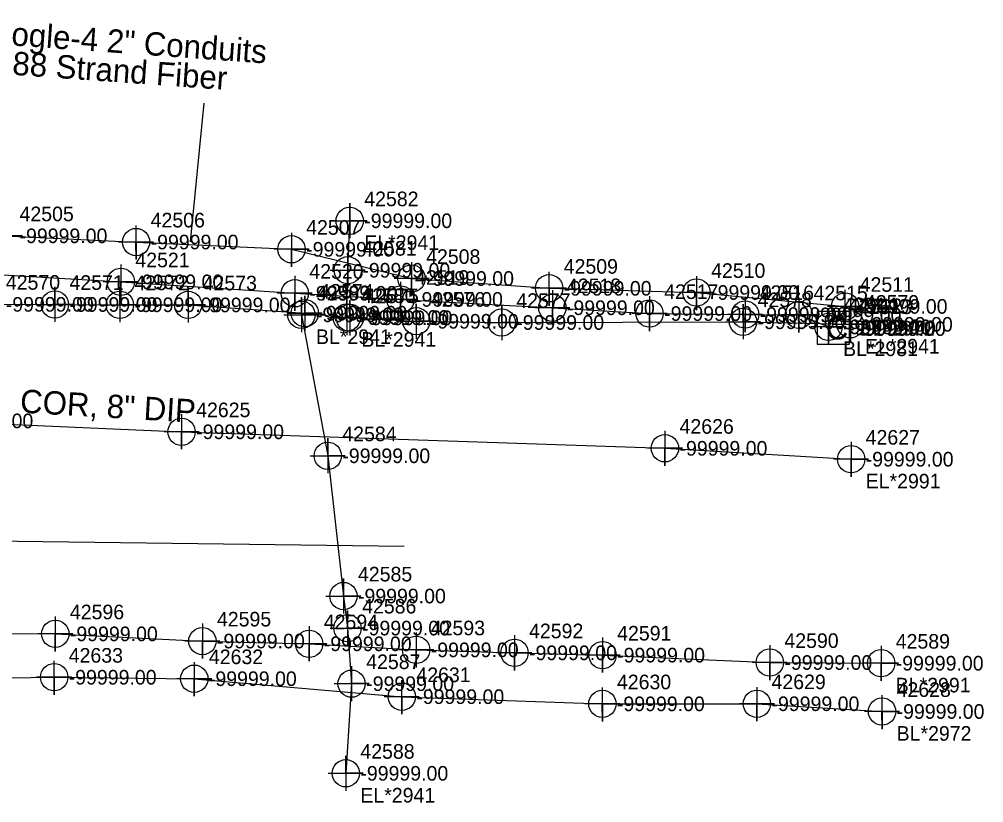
# Model space of a CAD drawing. Extents: x 2083698 to 2094313, y 743246 to 752873.
# Drawn here: x 2094147.5 to 2094312.8, y 746578 to 746712.2 of the extents above; entities that cross this region are included whole.
import ezdxf

# ---------------------------------------------------------------- set-up
doc = ezdxf.new("R2010")
doc.units = 0
for name, color, linetype in [('COGO Default Chain', 7, 'Continuous'), ('COGO Default Curve', 7, 'Continuous'), ('COGO Default Point Number', 7, 'Continuous'), ('Default Symbol CELL', 7, 'Continuous'), ('Default Symbol Cogo Number', 7, 'Continuous'), ('Exist Property Corner CELL', 7, 'Continuous'), ('Exist Property Line', 7, 'Continuous'), ('Exist Property Line Leader', 7, 'Continuous'), ('Exist Right of Way Easement Line', 7, 'Continuous'), ('Exist Right of Way Line', 7, 'Continuous'), ('Exist Right of Way Line Leader', 7, 'Continuous'), ('Exist Right of Way Line Text', 7, 'Continuous'), ('Exist Right of Way Width CELL', 7, 'Continuous'), ('Exist Utilities Gas UG Line SUE LOS B', 7, 'Continuous'), ('Exist Utilities Power Joint Use Telephone Cogo Elevation', 7, 'Continuous'), ('Exist Utilities Power Joint Use Telephone Cogo Number', 7, 'Continuous'), ('Exist Utilities Telephone UG Cable SUE LOS C', 7, 'Continuous'), ('Exist Utilities Telephone UG Conduit SUE LOS B', 7, 'Continuous'), ('Exist Utilities Telephone UG Conduit SUE LOS B Leader', 7, 'Continuous'), ('Exist Utilities Telephone UG Conduit SUE LOS B Text', 7, 'Continuous'), ('Exist Utilities TV Pedestal CELL', 7, 'Continuous'), ('Exist Utilities TV Pedestal Cogo Elevation', 7, 'Continuous'), ('Exist Utilities TV Pedestal Cogo Number', 7, 'Continuous'), ('Exist Utilities TV UG Cable SUE LOS B', 7, 'Continuous'), ('Exist Utilities Water UG Line SUE LOS B', 7, 'Continuous'), ('Exist Utilities Water UG Line SUE LOS B Text', 7, 'Continuous'), ('Old_Level_20', 7, 'Continuous'), ('Scratch_Level_2', 7, 'Continuous'), ('Scratch_Level_3', 7, 'Continuous')]:
    doc.layers.add(name, color=color, linetype=linetype)

msp = doc.modelspace()

# ---------------------------------------------------------------- linework, layer by layer
at = {"layer": 'COGO Default Curve'}
for points in [[(2094201.17, 746677.69), (2094207.17, 746677.69), (2094204.17, 746677.69), (2094204.17, 746680.69), (2094204.17, 746674.69)], [(2094200.84, 746669.21), (2094206.84, 746669.21), (2094203.84, 746669.21), (2094203.84, 746672.21), (2094203.84, 746666.21)], [(2094150.65, 746663.35), (2094156.65, 746663.35), (2094153.65, 746663.35), (2094153.65, 746666.35), (2094153.65, 746660.35)], [(2094161.79, 746663.3), (2094167.79, 746663.3), (2094164.79, 746663.3), (2094164.79, 746666.3), (2094164.79, 746660.3)], [(2094173.47, 746663.27), (2094179.47, 746663.27), (2094176.47, 746663.27), (2094176.47, 746666.27), (2094176.47, 746660.27)], [(2094192.89, 746661.58), (2094198.89, 746661.58), (2094195.89, 746661.58), (2094195.89, 746664.58), (2094195.89, 746658.58)], [(2094193.47, 746661.85), (2094199.47, 746661.85), (2094196.47, 746661.85), (2094196.47, 746664.85), (2094196.47, 746658.85)], [(2094200.66, 746661.11), (2094206.66, 746661.11), (2094203.66, 746661.11), (2094203.66, 746664.11), (2094203.66, 746658.11)], [(2094201.22, 746661.06), (2094207.22, 746661.06), (2094204.22, 746661.06), (2094204.22, 746664.06), (2094204.22, 746658.06)], [(2094212.59, 746660.47), (2094218.59, 746660.47), (2094215.59, 746660.47), (2094215.59, 746663.47), (2094215.59, 746657.47)], [(2094268.58, 746660.39), (2094274.58, 746660.39), (2094271.58, 746660.39), (2094271.58, 746663.39), (2094271.58, 746657.39)], [(2094227.22, 746660.26), (2094233.22, 746660.26), (2094230.22, 746660.26), (2094230.22, 746663.26), (2094230.22, 746657.26)], [(2094286.97, 746659.95), (2094292.97, 746659.95), (2094289.97, 746659.95), (2094289.97, 746662.95), (2094289.97, 746656.95)], [(2094197.41, 746637.43), (2094203.41, 746637.43), (2094200.41, 746637.43), (2094200.41, 746640.43), (2094200.41, 746634.43)], [(2094200.09, 746613.4), (2094206.09, 746613.4), (2094203.09, 746613.4), (2094203.09, 746616.4), (2094203.09, 746610.4)], [(2094200.8, 746607.91), (2094206.8, 746607.91), (2094203.8, 746607.91), (2094203.8, 746610.91), (2094203.8, 746604.91)], [(2094201.5, 746598.39), (2094207.5, 746598.39), (2094204.5, 746598.39), (2094204.5, 746601.39), (2094204.5, 746595.39)], [(2094200.5, 746583.03), (2094206.5, 746583.03), (2094203.5, 746583.03), (2094203.5, 746586.03), (2094203.5, 746580.03)]]:
    msp.add_lwpolyline(points, dxfattribs=at)
for centre in [(2094204.17, 746677.69), (2094203.84, 746669.21), (2094153.65, 746663.35), (2094164.79, 746663.3), (2094176.47, 746663.27), (2094195.89, 746661.58), (2094196.47, 746661.85), (2094203.66, 746661.11), (2094204.22, 746661.06), (2094215.59, 746660.47), (2094230.22, 746660.26), (2094271.58, 746660.39), (2094289.97, 746659.95), (2094200.41, 746637.43), (2094203.09, 746613.4), (2094203.8, 746607.91), (2094204.5, 746598.39), (2094203.5, 746583.03)]:
    msp.add_circle(centre, 2.34, dxfattribs=at)
at = {"layer": 'COGO Default Point Number'}
for points in [[(2094175.36, 746644.54), (2094175.36, 746638.54), (2094175.36, 746641.54), (2094178.36, 746641.54), (2094172.36, 746641.54)], [(2094258.2, 746641.71), (2094258.2, 746635.71), (2094258.2, 746638.71), (2094261.2, 746638.71), (2094255.2, 746638.71)], [(2094290.1, 746639.84), (2094290.1, 746633.84), (2094290.1, 746636.84), (2094293.1, 746636.84), (2094287.1, 746636.84)], [(2094153.72, 746609.92), (2094153.72, 746603.92), (2094153.72, 746606.92), (2094156.72, 746606.92), (2094150.72, 746606.92)], [(2094178.92, 746608.69), (2094178.92, 746602.69), (2094178.92, 746605.69), (2094181.92, 746605.69), (2094175.92, 746605.69)], [(2094197.23, 746608.22), (2094197.23, 746602.22), (2094197.23, 746605.22), (2094200.23, 746605.22), (2094194.23, 746605.22)], [(2094215.57, 746607.18), (2094215.57, 746601.18), (2094215.57, 746604.18), (2094218.57, 746604.18), (2094212.57, 746604.18)], [(2094232.41, 746606.67), (2094232.41, 746600.67), (2094232.41, 746603.67), (2094235.41, 746603.67), (2094229.41, 746603.67)], [(2094247.51, 746606.28), (2094247.51, 746600.28), (2094247.51, 746603.28), (2094250.51, 746603.28), (2094244.51, 746603.28)], [(2094276.17, 746605.01), (2094276.17, 746599.01), (2094276.17, 746602.01), (2094279.17, 746602.01), (2094273.17, 746602.01)], [(2094295.25, 746604.89), (2094295.25, 746598.89), (2094295.25, 746601.89), (2094298.25, 746601.89), (2094292.25, 746601.89)]]:
    msp.add_lwpolyline(points, dxfattribs=at)
for centre in [(2094175.36, 746641.54), (2094258.2, 746638.71), (2094290.1, 746636.84), (2094153.72, 746606.92), (2094178.92, 746605.69), (2094197.23, 746605.22), (2094215.57, 746604.18), (2094232.41, 746603.67), (2094247.51, 746603.28), (2094276.17, 746602.01), (2094295.25, 746601.89)]:
    msp.add_circle(centre, 2.34, dxfattribs=at)
at = {"layer": 'Exist Property Line Leader'}
for points in [[(2094164.94, 746670.22), (2094164.94, 746664.22), (2094164.94, 746667.22), (2094167.94, 746667.22), (2094161.94, 746667.22)], [(2094194.76, 746668.26), (2094194.76, 746662.26), (2094194.76, 746665.26), (2094197.76, 746665.26), (2094191.76, 746665.26)], [(2094212.87, 746667.22), (2094212.87, 746661.22), (2094212.87, 746664.22), (2094215.87, 746664.22), (2094209.87, 746664.22)], [(2094238.9, 746665.79), (2094238.9, 746659.79), (2094238.9, 746662.79), (2094241.9, 746662.79), (2094235.9, 746662.79)], [(2094255.57, 746664.79), (2094255.57, 746658.79), (2094255.57, 746661.79), (2094258.57, 746661.79), (2094252.57, 746661.79)], [(2094271.94, 746664.62), (2094271.94, 746658.62), (2094271.94, 746661.62), (2094274.94, 746661.62), (2094268.94, 746661.62)], [(2094281.16, 746664.56), (2094281.16, 746658.56), (2094281.16, 746661.56), (2094284.16, 746661.56), (2094278.16, 746661.56)], [(2094286.23, 746662.51), (2094286.23, 746656.51), (2094286.23, 746659.51), (2094289.23, 746659.51), (2094283.23, 746659.51)]]:
    msp.add_lwpolyline(points, dxfattribs=at)
for centre in [(2094164.94, 746667.22), (2094194.76, 746665.26), (2094212.87, 746664.22), (2094238.9, 746662.79), (2094255.57, 746661.79), (2094271.94, 746661.62), (2094281.16, 746661.56), (2094286.23, 746659.51)]:
    msp.add_circle(centre, 2.34, dxfattribs=at)
at = {"layer": 'Exist Right of Way Line Text'}
for points in [[(2094145.05, 746677.93), (2094145.09, 746672.11), (2094145.07, 746675.11), (2094148.09, 746675.11), (2094142.09, 746675.11)], [(2094167.52, 746676.87), (2094167.56, 746671.05), (2094167.54, 746674.05), (2094170.56, 746674.05), (2094164.56, 746674.05)], [(2094194.18, 746675.61), (2094194.21, 746669.8), (2094194.2, 746672.8), (2094197.21, 746672.8), (2094191.21, 746672.8)], [(2094214.74, 746670.61), (2094214.77, 746664.8), (2094214.76, 746667.8), (2094217.77, 746667.8), (2094211.77, 746667.8)], [(2094238.32, 746668.94), (2094238.35, 746663.12), (2094238.33, 746666.12), (2094241.35, 746666.12), (2094235.35, 746666.12)], [(2094263.58, 746668.21), (2094263.61, 746662.4), (2094263.59, 746665.4), (2094266.61, 746665.4), (2094260.61, 746665.4)], [(2094289.04, 746665.83), (2094289.07, 746660.02), (2094289.05, 746663.02), (2094292.07, 746663.02), (2094286.07, 746663.02)], [(2094153.49, 746602.3), (2094153.52, 746596.49), (2094153.5, 746599.49), (2094156.52, 746599.49), (2094150.52, 746599.49)], [(2094177.5, 746602.06), (2094177.54, 746596.24), (2094177.52, 746599.24), (2094180.54, 746599.24), (2094174.54, 746599.24)], [(2094213.07, 746598.98), (2094213.1, 746593.16), (2094213.09, 746596.16), (2094216.1, 746596.16), (2094210.1, 746596.16)], [(2094247.43, 746597.75), (2094247.47, 746591.93), (2094247.45, 746594.93), (2094250.47, 746594.93), (2094244.47, 746594.93)], [(2094273.93, 746597.77), (2094273.96, 746591.95), (2094273.94, 746594.95), (2094276.96, 746594.95), (2094270.96, 746594.95)], [(2094295.37, 746596.44), (2094295.4, 746590.62), (2094295.38, 746593.62), (2094298.4, 746593.62), (2094292.4, 746593.62)]]:
    msp.add_lwpolyline(points, dxfattribs=at)
for centre in [(2094167.56, 746674.05), (2094194.21, 746672.8), (2094214.77, 746667.8), (2094238.35, 746666.12), (2094263.61, 746665.4), (2094289.07, 746663.02), (2094153.52, 746599.49), (2094177.54, 746599.24), (2094213.1, 746596.16), (2094247.47, 746594.93), (2094273.96, 746594.95), (2094295.4, 746593.62)]:
    msp.add_circle(centre, 2.34, dxfattribs=at)
at = {"layer": 'Exist Utilities Gas UG Line SUE LOS B'}
for points in [[(2094203.66, 746661.11), (2094203.84, 746669.21), (2094204.17, 746677.69)], [(2094142.74, 746663.38), (2094153.65, 746663.35), (2094164.79, 746663.3), (2094176.47, 746663.27), (2094196.47, 746661.85), (2094204.22, 746661.06), (2094215.59, 746660.47), (2094230.22, 746660.26), (2094271.58, 746660.39), (2094289.97, 746659.95)], [(2094195.89, 746661.58), (2094200.41, 746637.43), (2094203.09, 746613.4), (2094203.8, 746607.91), (2094204.5, 746598.39), (2094203.5, 746583.03)]]:
    msp.add_lwpolyline(points, dxfattribs=at)
at = {"layer": 'Exist Utilities Telephone UG Cable SUE LOS C'}
msp.add_lwpolyline([(2093736.03, 746600.18), (2093802.28, 746627.28), (2094213.49, 746621.96)], dxfattribs=at)
at = {"layer": 'Exist Utilities Telephone UG Conduit SUE LOS B'}
for points in [[(2093976.6, 746681.25), (2094004.61, 746680.93), (2094034.09, 746680.37), (2094059.48, 746679.18), (2094091.85, 746677.76), (2094118.55, 746676.69), (2094145.09, 746675.11), (2094167.56, 746674.05), (2094194.21, 746672.8), (2094214.77, 746667.8), (2094238.35, 746666.12), (2094263.61, 746665.4), (2094289.07, 746663.02)], [(2093903.47, 746599.34), (2093929.44, 746600.55), (2093956.18, 746600.88), (2093980.75, 746601), (2094008.07, 746600.83), (2094036.2, 746600.9), (2094051.5, 746600.56), (2094077.41, 746599.54), (2094100.63, 746598.56), (2094125.62, 746599.13), (2094153.52, 746599.49), (2094177.54, 746599.24), (2094213.1, 746596.16), (2094247.47, 746594.93), (2094273.96, 746594.95), (2094295.4, 746593.62)]]:
    msp.add_lwpolyline(points, dxfattribs=at)
at = {"layer": 'Exist Utilities Telephone UG Conduit SUE LOS B Leader'}
msp.add_line((2094176.91, 746674.1), (2094179.23, 746697.84), dxfattribs=at)
at = {"layer": 'Exist Utilities TV Pedestal CELL'}
msp.add_line((2094287.06, 746659.35), (2094287.06, 746659.35), dxfattribs=at)
msp.add_lwpolyline([(2094284.29, 746656.57), (2094289.84, 746656.57), (2094289.84, 746662.12), (2094284.29, 746662.12), (2094284.29, 746656.57)], dxfattribs=at)
at = {"layer": 'Exist Utilities TV UG Cable SUE LOS B'}
msp.add_lwpolyline([(2094096.41, 746670.67), (2094100.31, 746671.27), (2094117.94, 746670.01), (2094164.94, 746667.22), (2094194.76, 746665.26), (2094212.87, 746664.22), (2094238.9, 746662.79), (2094255.57, 746661.79), (2094271.94, 746661.62), (2094281.16, 746661.56), (2094286.23, 746659.51)], dxfattribs=at)
at = {"layer": 'Exist Utilities Water UG Line SUE LOS B'}
for points in [[(2093919.67, 746653.75), (2093955.84, 746652.1), (2094011.79, 746650.49), (2094040.66, 746648.95), (2094066.9, 746647.41), (2094120.54, 746644.28), (2094132.39, 746643.4), (2094175.36, 746641.54), (2094258.2, 746638.71), (2094290.1, 746636.84)], [(2093832.86, 746608.17), (2093841.61, 746608.4), (2093867.94, 746608.07), (2093891.17, 746607.66), (2093916.3, 746608.1), (2093952.92, 746607.51), (2093982.05, 746607.49), (2094013.06, 746607.7), (2094037.08, 746607.49), (2094054.08, 746607.39), (2094077.8, 746607.26), (2094125.32, 746607.01), (2094153.72, 746606.92), (2094178.92, 746605.69), (2094197.23, 746605.22), (2094215.57, 746604.18), (2094232.41, 746603.67), (2094247.51, 746603.28), (2094276.17, 746602.01), (2094295.25, 746601.89)]]:
    msp.add_lwpolyline(points, dxfattribs=at)

# ---------------------------------------------------------------- texts
at = {"layer": 'COGO Default Chain'}
for p in [(2094206.67, 746676.44), (2094206.34, 746667.96), (2094145.24, 746662.12), (2094156.15, 746662.1), (2094167.29, 746662.05), (2094178.97, 746662.02), (2094198.39, 746660.33), (2094198.97, 746660.6), (2094206.16, 746659.86), (2094206.72, 746659.81), (2094218.09, 746659.22), (2094274.08, 746659.14), (2094232.72, 746659.01), (2094292.47, 746658.7), (2094202.91, 746636.18), (2094205.59, 746612.15), (2094206.3, 746606.66), (2094207, 746597.14), (2094206, 746581.78)]:
    msp.add_text('-99999.00', height=2.5, dxfattribs=at).set_placement(p)
at = {"layer": 'Default Symbol CELL'}
for s, p in [('42521', (2094167.44, 746669.72)), ('42520', (2094197.26, 746667.76)), ('42519', (2094215.37, 746666.72)), ('42518', (2094241.4, 746665.29)), ('42517', (2094258.07, 746664.29)), ('42516', (2094274.44, 746664.12)), ('42515', (2094283.66, 746664.06)), ('42514', (2094288.73, 746662.01))]:
    msp.add_text(s, height=2.5, dxfattribs=at).set_placement(p)
at = {"layer": 'Default Symbol Cogo Number'}
for p in [(2094167.44, 746665.97), (2094197.26, 746664.01), (2094215.37, 746662.97), (2094241.4, 746661.54), (2094258.07, 746660.54), (2094274.44, 746660.37), (2094283.66, 746660.31), (2094288.73, 746658.26)]:
    msp.add_text('-99999.00', height=2.5, dxfattribs=at).set_placement(p)
at = {"layer": 'Exist Property Corner CELL'}
msp.add_text('BL*2981', height=2.5, dxfattribs=at).set_placement((2094288.73, 746654.51))
at = {"layer": 'Exist Property Line'}
for p in [(2094134.89, 746642.15), (2094177.86, 746640.29), (2094260.7, 746637.46), (2094292.6, 746635.59), (2094156.22, 746605.67), (2094181.42, 746604.44), (2094199.73, 746603.97), (2094218.07, 746602.93), (2094234.91, 746602.42), (2094250.01, 746602.03), (2094278.67, 746600.76), (2094297.75, 746600.64)]:
    msp.add_text('-99999.00', height=2.5, dxfattribs=at).set_placement(p)
at = {"layer": 'Exist Right of Way Easement Line'}
for s, p in [('EL*2941', (2094206.67, 746672.69)), ('BL*2941', (2094198.39, 746656.58)), ('BL*2941', (2094206.16, 746656.11)), ('EL*2941', (2094292.47, 746654.95)), ('EL*2941', (2094206, 746578.03))]:
    msp.add_text(s, height=2.5, dxfattribs=at).set_placement(p)
at = {"layer": 'Exist Right of Way Line'}
for s, p in [('42625', (2094177.86, 746644.04)), ('42626', (2094260.7, 746641.21)), ('42627', (2094292.6, 746639.34)), ('42596', (2094156.22, 746609.42)), ('42595', (2094181.42, 746608.19)), ('42594', (2094199.73, 746607.72)), ('42593', (2094218.07, 746606.68)), ('42592', (2094234.91, 746606.17)), ('42591', (2094250.01, 746605.78)), ('42590', (2094278.67, 746604.51)), ('42589', (2094297.75, 746604.39))]:
    msp.add_text(s, height=2.5, dxfattribs=at).set_placement(p)
at = {"layer": 'Exist Right of Way Line Leader'}
for s, p in [('42505', (2094147.59, 746677.61)), ('42506', (2094170.06, 746676.55)), ('42507', (2094196.71, 746675.3)), ('42508', (2094217.27, 746670.3)), ('42509', (2094240.85, 746668.62)), ('42510', (2094266.11, 746667.9)), ('42511', (2094291.57, 746665.52)), ('42633', (2094156.02, 746601.99)), ('42632', (2094180.04, 746601.74)), ('42631', (2094215.6, 746598.66)), ('42630', (2094249.97, 746597.43)), ('42629', (2094276.46, 746597.45)), ('42628', (2094297.9, 746596.12))]:
    msp.add_text(s, height=2.5, dxfattribs=at).set_placement(p)
at = {"layer": 'Exist Right of Way Width CELL'}
for s, p in [('EL*2991', (2094292.6, 746631.84)), ('BL*2991', (2094297.75, 746596.89))]:
    msp.add_text(s, height=2.5, dxfattribs=at).set_placement(p)
at = {"layer": 'Exist Utilities Power Joint Use Telephone Cogo Elevation'}
msp.add_text('-99999.00', height=2.5, dxfattribs=at).set_placement((2094291.25, 746657.96))
at = {"layer": 'Exist Utilities Power Joint Use Telephone Cogo Number'}
msp.add_text('42513', height=2.5, dxfattribs=at).set_placement((2094291.25, 746661.71))
at = {"layer": 'Exist Utilities Telephone UG Conduit SUE LOS B Text'}
for s, p in [('Google-4 2" Conduits ', (2094138.99, 746708.24)), ('288 Strand Fiber', (2094143.3, 746702.92))]:
    msp.add_text(s, height=4, rotation=355.9462, dxfattribs=at).set_placement(p)
at = {"layer": 'Exist Utilities TV Pedestal CELL'}
msp.add_text('C', height=4, dxfattribs=at).set_placement((2094285.76, 746657.35))
at = {"layer": 'Exist Utilities TV Pedestal Cogo Elevation'}
msp.add_text('-99999.00', height=2.5, dxfattribs=at).set_placement((2094289.56, 746658.1))
at = {"layer": 'Exist Utilities TV Pedestal Cogo Number'}
msp.add_text('42512', height=2.5, dxfattribs=at).set_placement((2094289.56, 746661.85))
at = {"layer": 'Exist Utilities Water UG Line SUE LOS B Text'}
msp.add_text('COR, 8" DIP', height=4, rotation=356.657, dxfattribs=at).set_placement((2094147.6, 746644.83))
at = {"layer": 'Old_Level_20'}
for s, p in [('42582', (2094206.67, 746680.19)), ('42581', (2094206.34, 746671.71)), ('42570', (2094145.24, 746665.88)), ('42571', (2094156.15, 746665.85)), ('42572', (2094167.29, 746665.8)), ('42573', (2094178.97, 746665.77)), ('42583', (2094198.39, 746664.08)), ('42574', (2094198.97, 746664.35)), ('42580', (2094206.16, 746663.61)), ('42575', (2094206.72, 746663.56)), ('42576', (2094218.09, 746662.97)), ('42577', (2094232.72, 746662.76)), ('42578', (2094274.08, 746662.89)), ('42579', (2094292.47, 746662.45)), ('42584', (2094202.91, 746639.93)), ('42585', (2094205.59, 746615.9)), ('42586', (2094206.3, 746610.41)), ('42587', (2094207, 746600.89)), ('42588', (2094206, 746585.53))]:
    msp.add_text(s, height=2.5, dxfattribs=at).set_placement(p)
at = {"layer": 'Scratch_Level_2'}
for p in [(2094147.59, 746673.86), (2094170.06, 746672.8), (2094196.71, 746671.55), (2094217.27, 746666.55), (2094240.85, 746664.87), (2094266.11, 746664.15), (2094291.57, 746661.77), (2094156.02, 746598.24), (2094180.04, 746597.99), (2094215.6, 746594.91), (2094249.97, 746593.68), (2094276.46, 746593.7), (2094297.9, 746592.37)]:
    msp.add_text('-99999.00', height=2.5, dxfattribs=at).set_placement(p)
at = {"layer": 'Scratch_Level_3'}
for s, p in [('EL*2972', (2094291.57, 746658.02)), ('BL*2972', (2094297.9, 746588.62))]:
    msp.add_text(s, height=2.5, dxfattribs=at).set_placement(p)

doc.saveas('drawing.dxf')
